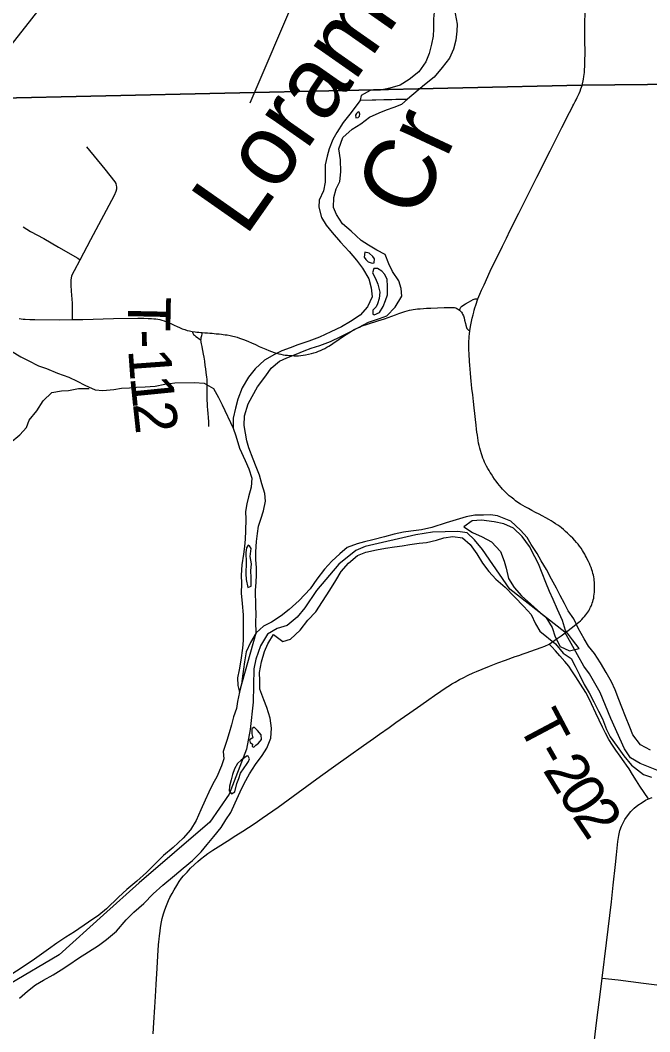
# Model space of a CAD drawing. Extents: x -87 to 2145, y -2128 to 440.
# Drawn here: x 233.05 to 255.22, y 178.57 to 214.23 of the extents above; entities that cross this region are included whole.
import ezdxf

# ---------------------------------------------------------------- set-up
doc = ezdxf.new("R2010")
doc.units = 0
for name, color, linetype in [('GM_X_County_Road', 7, 'Continuous'), ('GM_X_Major_River', 7, 'Continuous'), ('GM_X_Minor_River', 7, 'Continuous'), ('GM_X_Minor_River_Text', 7, 'Continuous'), ('GM_X_Rail_Line', 7, 'Continuous'), ('GM_X_Township', 7, 'Continuous'), ('GM_X_Township_Road', 7, 'Continuous'), ('GM_X_Township_Road_Text', 7, 'Continuous'), ('GM_X_Township_Text', 7, 'Continuous'), ('SH_Cut_Line', 7, 'Continuous')]:
    doc.layers.add(name, color=color, linetype=linetype)

msp = doc.modelspace()

# ---------------------------------------------------------------- linework, layer by layer
at = {"layer": 'GM_X_County_Road'}
for points in [[(252.835, 211.926), (252.888, 212.148), (252.904, 212.241), (252.919, 212.388), (252.933, 212.701), (252.941, 213.161), (252.939, 213.457), (252.938, 214.064), (252.942, 214.557), (252.934, 215.378), (252.939, 216.133), (252.944, 217.413), (252.943, 217.791), (252.941, 219.328), (252.951, 219.98), (252.961, 220.715), (252.97, 221.202), (252.992, 221.825), (253.006, 222.979)], [(249.169, 204.406), (249.2, 204.487), (249.236, 204.575), (249.297, 204.714), (249.382, 204.904), (249.604, 205.379), (250.034, 206.262), (250.171, 206.543), (250.306, 206.823), (250.608, 207.424), (250.896, 207.995), (251.248, 208.699), (251.71, 209.619), (252.124, 210.443), (252.396, 210.975), (252.475, 211.129), (252.515, 211.208), (252.548, 211.273), (252.595, 211.362), (252.628, 211.427), (252.663, 211.501), (252.695, 211.569), (252.73, 211.648), (252.765, 211.731), (252.798, 211.812), (252.817, 211.869), (252.835, 211.926)], [(248.516, 204.01), (248.543, 204.068), (248.567, 204.109), (248.595, 204.137), (248.636, 204.17), (248.733, 204.227), (248.83, 204.285), (248.921, 204.339), (248.996, 204.385), (249.031, 204.4), (249.075, 204.408), (249.111, 204.408), (249.169, 204.406)], [(248.885, 203.281), (248.894, 203.347), (248.909, 203.436), (248.929, 203.546), (248.965, 203.721), (248.996, 203.838), (249.019, 203.935), (249.039, 204.009), (249.06, 204.085), (249.091, 204.185), (249.115, 204.257), (249.14, 204.332), (249.169, 204.406)], [(239.457, 203.218), (239.545, 203.211), (239.638, 203.205), (239.727, 203.199), (239.808, 203.192), (239.953, 203.178), (240.053, 203.17), (240.137, 203.159), (240.198, 203.153), (240.267, 203.144), (240.339, 203.133), (240.444, 203.112), (240.53, 203.094), (240.599, 203.077), (240.683, 203.052), (240.771, 203.024), (240.909, 202.976), (241.004, 202.939), (241.087, 202.906), (241.191, 202.861), (241.328, 202.798), (241.466, 202.733), (241.584, 202.678), (241.701, 202.628), (241.807, 202.587), (241.901, 202.553), (241.99, 202.52), (242.072, 202.494), (242.152, 202.472), (242.224, 202.455), (242.306, 202.438), (242.382, 202.424), (242.458, 202.416), (242.536, 202.409), (242.614, 202.405), (242.697, 202.401), (242.769, 202.401), (242.853, 202.403), (242.927, 202.409), (243.009, 202.42), (243.096, 202.433), (243.196, 202.453), (243.3, 202.479), (243.391, 202.505), (243.478, 202.533), (243.554, 202.561), (243.628, 202.589), (243.697, 202.618), (243.773, 202.655), (243.851, 202.698), (243.914, 202.737), (243.98, 202.78), (244.058, 202.833), (244.14, 202.889), (244.231, 202.95), (244.327, 203.017), (244.422, 203.082), (244.522, 203.149), (244.62, 203.212), (244.71, 203.267), (244.787, 203.31), (244.85, 203.345), (244.919, 203.379), (244.995, 203.414), (245.056, 203.44), (245.127, 203.468), (245.203, 203.494), (245.31, 203.529), (245.421, 203.562), (245.531, 203.594), (245.64, 203.627), (245.755, 203.664), (245.872, 203.703), (246.001, 203.749), (246.139, 203.8), (246.265, 203.848), (246.385, 203.892), (246.482, 203.924), (246.59, 203.959), (246.673, 203.983), (246.753, 204.002), (246.829, 204.02), (246.892, 204.03), (246.966, 204.041), (247.042, 204.05), (247.139, 204.059), (247.246, 204.067), (247.358, 204.074), (247.508, 204.08), (247.743, 204.089), (247.975, 204.098), (248.153, 204.104), (248.22, 204.106), (248.285, 204.104), (248.342, 204.097), (248.391, 204.087), (248.424, 204.072), (248.452, 204.056), (248.487, 204.033), (248.516, 204.01)], [(248.516, 204.01), (248.556, 203.976), (248.587, 203.941), (248.615, 203.9), (248.63, 203.87), (248.654, 203.811), (248.678, 203.733), (248.7, 203.655), (248.73, 203.542), (248.745, 203.479), (248.767, 203.397), (248.782, 203.358), (248.797, 203.336), (248.819, 203.316), (248.847, 203.301), (248.885, 203.281)], [(233.011, 203.712), (233.077, 203.702), (233.149, 203.695), (233.222, 203.69), (233.38, 203.684), (233.565, 203.68), (234.412, 203.669), (234.885, 203.678)], [(234.885, 203.678), (235.248, 203.684), (236.331, 203.717), (237.184, 203.721), (237.397, 203.721), (237.55, 203.719), (237.668, 203.715), (237.75, 203.708), (237.826, 203.7), (237.893, 203.689), (237.963, 203.673), (238.032, 203.656), (238.11, 203.632), (238.193, 203.602), (238.288, 203.561), (238.373, 203.522), (238.464, 203.48), (238.568, 203.432), (238.657, 203.393), (238.753, 203.354), (238.842, 203.322), (238.926, 203.294), (239.007, 203.274), (239.101, 203.254)], [(239.101, 203.254), (239.203, 203.241), (239.267, 203.235), (239.341, 203.228), (239.404, 203.222), (239.457, 203.218)], [(252.238, 192.638), (252.346, 192.72), (252.559, 192.881), (252.633, 192.937), (252.681, 192.976), (252.723, 193.012), (252.778, 193.063), (252.826, 193.109), (252.874, 193.159), (252.926, 193.215), (252.965, 193.263), (253.006, 193.315), (253.041, 193.362), (253.073, 193.415), (253.095, 193.454), (253.112, 193.488), (253.134, 193.534), (253.156, 193.579), (253.177, 193.629), (253.197, 193.684), (253.212, 193.736), (253.23, 193.796), (253.245, 193.859), (253.255, 193.922), (253.264, 193.996), (253.273, 194.07), (253.277, 194.137), (253.277, 194.22), (253.275, 194.3), (253.273, 194.356), (253.269, 194.424), (253.264, 194.48), (253.258, 194.543), (253.247, 194.608), (253.234, 194.671), (253.221, 194.728), (253.203, 194.793), (253.182, 194.86), (253.156, 194.934), (253.123, 195.012), (253.093, 195.083), (253.06, 195.153), (253.021, 195.229), (252.988, 195.287), (252.958, 195.344), (252.928, 195.402), (252.887, 195.477), (252.848, 195.539), (252.8, 195.613), (252.748, 195.687), (252.693, 195.761), (252.641, 195.823), (252.584, 195.891), (252.509, 195.967), (252.433, 196.044), (252.325, 196.147), (252.251, 196.211), (252.177, 196.275), (252.108, 196.331), (252.049, 196.377), (251.979, 196.427), (251.901, 196.479), (251.813, 196.535), (251.743, 196.579), (251.665, 196.624), (251.557, 196.685), (251.431, 196.754), (251.32, 196.813), (251.196, 196.88), (251.07, 196.95), (250.953, 197.013), (250.837, 197.076), (250.751, 197.123), (250.667, 197.173), (250.571, 197.234), (250.493, 197.29), (250.427, 197.342), (250.339, 197.413), (250.272, 197.468), (250.191, 197.54), (250.113, 197.618), (250.039, 197.694), (249.983, 197.757), (249.929, 197.822), (249.872, 197.896), (249.812, 197.981), (249.757, 198.056), (249.697, 198.143), (249.644, 198.222), (249.601, 198.291), (249.56, 198.356), (249.521, 198.421), (249.473, 198.508), (249.436, 198.579), (249.404, 198.649), (249.371, 198.723), (249.343, 198.792), (249.312, 198.87), (249.289, 198.942), (249.254, 199.057), (249.23, 199.144), (249.208, 199.235), (249.192, 199.316), (249.176, 199.419), (249.163, 199.511), (249.148, 199.606), (249.134, 199.71), (249.121, 199.81), (249.106, 199.953), (249.082, 200.159), (249.058, 200.366), (249.035, 200.563), (249.009, 200.784), (248.983, 201.019), (248.959, 201.242), (248.943, 201.383), (248.931, 201.509), (248.917, 201.633), (248.904, 201.79), (248.894, 201.928), (248.883, 202.073), (248.873, 202.198), (248.868, 202.288), (248.861, 202.373), (248.855, 202.488), (248.849, 202.59), (248.848, 202.662), (248.846, 202.74), (248.848, 202.834), (248.85, 202.922), (248.855, 203.002), (248.862, 203.078), (248.872, 203.174), (248.885, 203.281)], [(251.672, 192.234), (251.96, 192.431), (252.097, 192.531), (252.238, 192.638)], [(237.731, 178.495), (237.755, 178.903), (237.788, 179.439), (237.809, 179.818), (237.834, 180.239), (237.869, 180.812), (237.898, 181.251), (237.92, 181.639), (237.926, 181.74), (237.934, 181.832), (237.949, 181.95), (237.969, 182.123), (237.986, 182.245), (238.021, 182.447), (238.05, 182.57), (238.097, 182.735), (238.142, 182.873), (238.198, 183.018), (238.274, 183.204), (238.32, 183.303), (238.394, 183.443), (238.468, 183.579), (238.557, 183.732), (238.648, 183.87), (238.732, 183.984), (238.8, 184.064), (238.922, 184.201), (239.047, 184.338), (239.179, 184.468), (239.305, 184.579), (239.4, 184.66), (239.55, 184.777), (239.658, 184.858), (239.825, 184.971), (240.014, 185.091), (240.34, 185.291), (240.643, 185.486), (240.886, 185.643), (241.092, 185.773), (241.323, 185.928), (241.571, 186.097), (241.946, 186.356), (242.127, 186.488), (242.478, 186.746), (242.837, 187.011), (243.619, 187.579), (244.165, 187.97), (244.61, 188.289), (245.135, 188.662), (245.484, 188.909), (245.704, 189.064), (246.044, 189.303), (246.278, 189.468), (246.58, 189.681), (246.769, 189.814), (247.158, 190.088), (247.434, 190.281), (247.64, 190.428), (247.856, 190.578), (248.05, 190.71), (248.163, 190.78), (248.254, 190.834), (248.365, 190.898), (248.52, 190.984), (248.644, 191.052), (248.829, 191.147), (249, 191.226), (249.112, 191.275), (249.312, 191.358), (249.576, 191.463), (249.868, 191.572), (250.138, 191.673), (250.476, 191.795), (250.604, 191.839), (250.761, 191.895), (250.9, 191.944), (251.002, 191.98), (251.227, 192.054), (251.396, 192.114), (251.528, 192.168), (251.672, 192.234)]]:
    msp.add_lwpolyline(points, dxfattribs=at)
at = {"layer": 'GM_X_Major_River'}
msp.add_line((245.055, 211.57), (245.024, 211.409), dxfattribs=at)
for points in [[(248.049, 216.49), (248.118, 216.186), (248.196, 215.821), (248.256, 215.558), (248.324, 215.193), (248.371, 214.819), (248.368, 214.468), (248.435, 214.093), (248.427, 213.842), (248.395, 213.522), (248.304, 213.203), (248.172, 212.886), (247.91, 212.564), (247.627, 212.222), (247.286, 211.953), (246.692, 211.451)], [(247.641, 214.624), (247.599, 214.274), (247.607, 213.922), (247.587, 213.661), (247.537, 213.381), (247.455, 213.053), (247.335, 212.765), (247.082, 212.412), (246.751, 212.133), (246.423, 211.943), (246.068, 211.835), (245.734, 211.767), (245.372, 211.75), (245.055, 211.57)], [(245.024, 211.409), (246.692, 211.451)], [(253.871, 190.906), (253.684, 191.239), (253.487, 191.582), (253.27, 191.906), (253.062, 192.159), (252.914, 192.421), (252.698, 192.794), (252.541, 193.127), (252.344, 193.41), (252.216, 193.672), (252.059, 193.955), (251.931, 194.207), (251.754, 194.52), (251.587, 194.863), (251.4, 195.176), (251.252, 195.429), (251.045, 195.742), (250.898, 195.994), (250.67, 196.248), (250.332, 196.573), (249.863, 196.758), (249.612, 196.791), (249.361, 196.784), (249.06, 196.777), (248.758, 196.72), (248.396, 196.614), (248.044, 196.517), (247.55, 196.352), (247.178, 196.266), (246.806, 196.22), (246.545, 196.182), (246.213, 196.116), (245.881, 196.019), (245.469, 195.913), (245.177, 195.836), (244.915, 195.769), (244.563, 195.642), (244.299, 195.424), (244.026, 195.166), (243.762, 194.878), (243.497, 194.53), (243.262, 194.181), (242.866, 193.774), (242.522, 193.457), (242.238, 193.229), (241.895, 193.012), (241.612, 192.865), (241.359, 192.637)], [(249.74, 196.545), (249.289, 196.601), (248.968, 196.586), (248.674, 196.37), (248.982, 196.166), (249.321, 196.021), (249.65, 195.837), (249.966, 195.502), (250.091, 195.161), (250.158, 194.91), (250.243, 194.549), (250.439, 194.236), (250.706, 193.943), (251.033, 193.649), (251.369, 193.344), (251.558, 193.182)], [(251.558, 193.182), (251.783, 192.819), (251.889, 192.488), (252.065, 192.156), (252.393, 192.002), (252.735, 192.077), (252.499, 192.39), (252.253, 192.713), (252.148, 193.064), (251.973, 193.456), (251.817, 193.808), (251.691, 194.09), (251.555, 194.411), (251.429, 194.743), (251.304, 195.064), (251.177, 195.316), (250.981, 195.679), (250.726, 196.032), (250.419, 196.326), (250.08, 196.471), (249.74, 196.545)], [(233.017, 179.756), (233.301, 180.003), (233.584, 180.221), (233.867, 180.388), (234.21, 180.584), (234.493, 180.751), (234.756, 180.929), (235.1, 181.165), (235.807, 181.618), (236.09, 181.826), (236.435, 182.123), (236.78, 182.52), (237.044, 182.787), (237.399, 183.094), (237.724, 183.431), (238.068, 183.738), (238.474, 184.084), (238.787, 184.341), (239.112, 184.609), (239.416, 184.916), (239.63, 185.174), (239.864, 185.452), (240.118, 185.77), (240.291, 186.039), (240.465, 186.298), (240.619, 186.647), (240.794, 187.026), (240.928, 187.326), (241.122, 187.664), (241.337, 187.993), (241.571, 188.311), (241.735, 188.57), (241.869, 188.92), (241.893, 189.271), (241.847, 189.632), (241.73, 190.005), (241.623, 190.267), (241.487, 190.649), (241.48, 190.94), (241.473, 191.241), (241.548, 191.612), (241.652, 191.972), (241.766, 192.241), (241.97, 192.57), (242.298, 192.326), (242.56, 192.413), (242.905, 192.73), (243.18, 193.078), (243.464, 193.376), (243.689, 193.735), (243.954, 194.134), (244.158, 194.482), (244.352, 194.791), (244.607, 195.09), (244.921, 195.357), (245.223, 195.474), (245.595, 195.561), (245.917, 195.617), (246.228, 195.664), (246.5, 195.701), (246.771, 195.748), (247.103, 195.795), (247.354, 195.822), (247.706, 195.899), (247.968, 195.986), (248.279, 196.033), (248.62, 195.979), (248.898, 195.745), (249.125, 195.421), (249.332, 195.088), (249.55, 194.795), (249.798, 194.531), (250.126, 194.247), (250.79, 193.567), (251.048, 193.284), (251.192, 192.947), (251.346, 192.688), (251.895, 192.248), (252.174, 191.923), (252.455, 191.734), (252.593, 191.461), (252.74, 191.149), (252.906, 190.816), (253.084, 190.514), (253.251, 190.201), (253.418, 189.878), (253.555, 189.606)], [(241.359, 192.637), (241.154, 192.298), (241, 191.969), (240.946, 191.608), (240.913, 191.358), (240.87, 191.108), (240.837, 190.827), (240.771, 190.537)], [(255.248, 188.495), (254.889, 188.69), (254.622, 189.033), (254.515, 189.305), (254.369, 189.688), (254.242, 190.01), (254.134, 190.282), (253.998, 190.624), (253.871, 190.906)], [(240.771, 190.537), (240.699, 190.217), (240.667, 189.966), (240.553, 189.677), (240.49, 189.386), (240.406, 189.106), (240.323, 188.837), (240.198, 188.457), (240.215, 188.196), (240.132, 187.946), (239.967, 187.557), (239.834, 187.308), (239.69, 187.018), (239.557, 186.739), (239.413, 186.4), (239.248, 186.021), (239.043, 185.692), (238.789, 185.394), (238.434, 185.067), (238.09, 184.78), (237.776, 184.473), (237.491, 184.186), (237.157, 183.879), (236.802, 183.582), (236.508, 183.314), (236.082, 182.908), (235.809, 182.681), (235.445, 182.434), (234.96, 182.099), (234.647, 181.912), (234.333, 181.695), (234.04, 181.488), (233.544, 181.133), (233.049, 180.788), (232.786, 180.621)], [(253.555, 189.606), (253.691, 189.224), (253.829, 188.971), (254.076, 188.628), (254.313, 188.295), (254.58, 187.971), (254.998, 187.636), (255.278, 187.543)], [(241.236, 188.938), (241.124, 188.86), (241.143, 188.77), (241.233, 188.709), (241.211, 188.629), (241.271, 188.608), (241.342, 188.677), (241.444, 188.746), (241.546, 188.874), (241.528, 189.034), (241.4, 189.196)], [(241.4, 189.196), (241.291, 189.307), (241.2, 189.249), (241.198, 189.069), (241.236, 188.938)], [(241.039, 188.297), (240.826, 188.15), (240.694, 188.032), (240.591, 187.844), (240.528, 187.635), (240.476, 187.456), (240.412, 187.227), (240.41, 187.067), (240.488, 186.956), (240.61, 187.024), (240.674, 187.323), (240.747, 187.502)], [(240.747, 187.502), (240.81, 187.691), (240.933, 187.879), (241.015, 187.988), (241.086, 188.097), (241.118, 188.196), (241.079, 188.287), (241.039, 188.297)]]:
    msp.add_lwpolyline(points, dxfattribs=at)
at = {"layer": 'GM_X_Minor_River'}
for p, q in [((246.69, 211.449), (245.02, 211.404)), ((240.773, 190.547), (241.359, 192.637))]:
    msp.add_line(p, q, dxfattribs=at)
for points in [[(241.142, 211.311), (244.392, 218.934), (244.521, 219.161), (244.76, 219.403), (244.956, 219.547), (245.688, 219.876)], [(241.359, 192.637), (241.343, 193.019), (241.356, 193.279), (241.349, 193.57), (241.335, 194.133), (241.358, 194.403), (241.371, 194.684), (241.364, 194.935), (241.347, 195.206), (241.35, 195.487), (241.374, 195.858), (241.398, 196.139), (241.441, 196.39), (241.524, 196.64), (241.617, 196.94), (241.681, 197.28), (241.664, 197.541), (241.557, 197.884), (241.471, 198.186), (241.354, 198.489), (241.246, 198.761), (241.1, 199.154), (241.033, 199.406), (240.975, 199.678), (240.928, 199.939), (240.942, 200.281), (241.077, 200.701), (241.22, 200.96), (241.405, 201.31), (241.7, 201.688), (241.884, 201.967), (242.177, 202.205), (242.44, 202.332), (242.762, 202.459), (243.044, 202.577), (243.296, 202.664), (243.598, 202.761), (243.971, 202.898), (244.344, 203.074), (244.718, 203.271), (244.99, 203.409), (245.313, 203.586), (245.696, 203.712), (245.958, 203.81), (246.252, 204.108), (246.487, 204.507), (246.46, 204.768), (246.383, 205.04), (246.156, 205.374), (246.028, 205.637), (245.901, 205.97), (245.612, 206.124), (245.313, 206.298), (245.054, 206.462), (244.706, 206.787), (244.398, 207.052), (244.191, 207.376), (244.084, 207.628), (244.098, 207.98), (244.171, 208.28), (244.304, 208.54), (244.338, 208.881), (244.323, 209.303), (244.267, 209.696), (244.412, 210.096), (244.736, 210.384), (245.039, 210.571), (245.353, 210.809), (245.686, 210.966), (245.948, 211.074), (246.22, 211.161), (246.482, 211.269), (246.69, 211.449)], [(245.02, 211.404), (244.652, 210.918), (244.418, 210.619), (244.193, 210.27), (244.06, 210.02), (243.926, 209.69), (243.863, 209.439), (243.789, 209.128), (243.786, 208.867), (243.792, 208.515), (243.729, 208.215), (243.575, 207.885), (243.562, 207.634), (243.658, 207.271), (243.826, 207.008), (244.034, 206.744), (244.331, 206.409), (244.638, 206.075), (244.896, 205.77), (245.103, 205.487), (245.32, 205.112), (245.407, 204.8), (245.443, 204.478), (245.279, 204.129), (245.025, 203.83), (244.681, 203.603), (244.368, 203.426), (243.985, 203.239), (243.591, 203.053), (243.209, 202.916), (242.826, 202.79), (242.554, 202.683), (242.262, 202.575), (241.999, 202.448), (241.646, 202.241), (241.322, 201.943), (241.088, 201.645), (240.863, 201.266), (240.708, 200.876), (240.634, 200.555), (240.55, 200.205), (240.546, 199.843), (240.643, 199.581), (240.769, 199.138), (240.965, 198.714), (241.102, 198.411), (241.199, 198.089), (241.175, 197.768), (241.091, 197.427), (241.028, 197.177), (240.985, 196.907), (240.992, 196.636), (240.977, 196.224), (240.974, 195.933), (240.951, 195.682), (240.908, 195.412), (240.854, 195.031), (240.829, 194.67), (240.836, 194.369), (240.832, 194.038), (240.858, 193.666), (240.894, 193.264), (240.901, 193.003), (240.894, 192.361), (240.871, 192.091), (240.816, 191.67), (240.752, 191.33), (240.699, 191.049), (240.706, 190.778), (240.773, 190.547)], [(244.954, 210.995), (244.893, 210.946), (244.851, 210.876), (244.87, 210.786), (244.95, 210.794)], [(244.95, 210.794), (245.001, 210.844), (245.012, 210.913), (244.983, 210.984), (244.954, 210.995)], [(245.19, 206.048), (245.157, 205.879), (245.216, 205.798), (245.304, 205.706), (245.444, 205.664)], [(245.444, 205.664), (245.514, 205.672), (245.527, 205.812), (245.468, 205.903), (245.34, 206.016), (245.19, 206.048)], [(245.625, 205.48), (245.505, 205.472), (245.452, 205.323), (245.559, 205.121), (245.646, 204.929), (245.711, 204.638), (245.687, 204.418)], [(245.687, 204.418), (245.634, 204.229), (245.582, 204.13), (245.469, 204.002), (245.467, 203.872), (245.517, 203.841), (245.699, 203.928), (245.833, 204.136), (245.907, 204.354), (245.98, 204.543), (245.985, 204.853), (245.969, 205.094), (245.892, 205.265), (245.784, 205.387), (245.625, 205.48)], [(232.74, 202.563), (233.069, 202.359), (233.328, 202.235), (233.687, 202.05), (233.967, 201.947), (234.357, 201.792), (234.756, 201.646), (235.056, 201.502), (235.325, 201.369), (235.685, 201.194), (235.955, 201.171), (236.337, 201.216), (236.618, 201.253), (236.889, 201.27), (237.14, 201.288), (237.442, 201.304), (237.793, 201.33), (238.145, 201.397), (238.497, 201.443), (239.179, 201.455), (239.53, 201.431), (239.859, 201.247), (240.026, 200.924), (240.164, 200.671), (240.546, 199.843)], [(229.47, 196.467), (229.634, 196.645), (229.878, 196.953), (230.201, 197.16), (230.504, 197.287), (230.807, 197.484), (231.141, 197.752), (231.394, 197.97), (231.738, 198.197), (232.001, 198.334), (232.255, 198.622), (232.499, 198.981), (232.694, 199.33), (233.028, 199.617), (233.262, 199.876), (233.365, 200.126), (233.63, 200.464), (233.854, 200.813), (234.158, 201.101), (234.5, 201.167), (234.751, 201.174), (235.093, 201.251), (235.474, 201.246)], [(241.071, 195.726), (241.019, 195.626), (240.996, 195.467), (241.01, 195.117), (240.993, 194.717), (241, 194.517), (241.065, 194.236), (241.177, 194.284), (241.182, 194.584), (241.166, 194.814)], [(241.166, 194.814), (241.19, 195.064), (241.144, 195.324), (241.179, 195.604), (241.121, 195.695), (241.071, 195.726)]]:
    msp.add_lwpolyline(points, dxfattribs=at)
at = {"layer": 'GM_X_Rail_Line'}
msp.add_lwpolyline([(231.215, 211.437), (234.568, 215.709)], dxfattribs=at)
at = {"layer": 'GM_X_Township'}
for points in [[(274.06, 214.372), (273.842, 213.644), (273.669, 212.761), (273.672, 212.146), (252.829, 211.94), (231.858, 211.465)], [(231.858, 211.465), (252.829, 211.94), (273.672, 212.146)], [(255.53, 187.767), (254.881, 188.024), (254.542, 188.228), (254.335, 188.551), (253.855, 189.619), (253.474, 190.535), (253.1, 191.191), (252.893, 191.454), (252.232, 192.652), (250.294, 194.168), (249.327, 195.566), (249.05, 195.91), (248.791, 196.154), (248.461, 196.208), (247.568, 196.177), (246.985, 196.083), (245.194, 195.681), (244.862, 195.534), (244.264, 195.059), (243.481, 194.125), (243.073, 193.517), (242.799, 193.189), (242.444, 192.892), (242.092, 192.785), (241.758, 192.588), (241.511, 192.173), (241.347, 191.71), (241.273, 191.36), (241.25, 190.196), (241.149, 189.225), (241.021, 188.534), (240.411, 186.946), (239.72, 185.965), (237.234, 183.82), (235.978, 182.69), (234.412, 181.284), (232.67, 180.246)]]:
    msp.add_lwpolyline(points, dxfattribs=at)
at = {"layer": 'GM_X_Township_Road'}
for points in [[(234.885, 203.678), (234.884, 203.729), (234.882, 203.953), (234.887, 204.082), (234.89, 204.257), (234.856, 204.672), (234.841, 204.888), (234.838, 205.066), (234.861, 205.213), (234.892, 205.282), (234.959, 205.408), (235.161, 205.787), (235.538, 206.495), (236.37, 208.057), (236.427, 208.208), (236.443, 208.288), (236.445, 208.352), (236.438, 208.404), (236.422, 208.468), (236.392, 208.534), (236.041, 208.983), (235.396, 209.771)], [(233.152, 206.947), (233.408, 206.785), (233.876, 206.529), (234.388, 206.229), (235.076, 205.835), (235.161, 205.787)], [(239.101, 203.254), (239.11, 203.228), (239.127, 203.193), (239.154, 203.152), (239.186, 203.121), (239.233, 203.082), (239.288, 203.041), (239.348, 202.993), (239.413, 202.943)], [(239.413, 202.943), (239.415, 202.998), (239.421, 203.044), (239.439, 203.115), (239.449, 203.165), (239.457, 203.218)], [(239.69, 199.912), (239.684, 200.075), (239.673, 200.22), (239.66, 200.37), (239.651, 200.5), (239.645, 200.611), (239.638, 200.713), (239.634, 200.819), (239.634, 200.932), (239.634, 201.06), (239.634, 201.147), (239.636, 201.243), (239.634, 201.366), (239.63, 201.498), (239.625, 201.572), (239.619, 201.642), (239.608, 201.726), (239.597, 201.815), (239.582, 201.935), (239.564, 202.061), (239.543, 202.212), (239.521, 202.349), (239.502, 202.453), (239.478, 202.584), (239.465, 202.649), (239.449, 202.733), (239.432, 202.825), (239.421, 202.881), (239.415, 202.918), (239.413, 202.943)], [(255.173, 186.783), (254.87, 187.234), (254.75, 187.414), (254.612, 187.638), (254.494, 187.838), (254.406, 187.972), (254.32, 188.091), (254.176, 188.287), (254.025, 188.5), (253.905, 188.671), (253.78, 188.876), (253.667, 189.097), (253.559, 189.305), (253.321, 189.804), (253.163, 190.135), (253.07, 190.328), (252.964, 190.53), (252.783, 190.826), (252.615, 191.078), (252.473, 191.3), (252.365, 191.454), (252.234, 191.622), (252.052, 191.827), (251.9, 192), (251.767, 192.135), (251.672, 192.234)], [(253.549, 180.463), (253.701, 181.702), (253.873, 183.149), (253.936, 183.737), (254.011, 184.473), (254.045, 184.812), (254.098, 185.282), (254.127, 185.485), (254.168, 185.662), (254.231, 185.822), (254.273, 185.91), (254.348, 186.052), (254.466, 186.227), (254.558, 186.338), (254.675, 186.45), (254.805, 186.555), (254.948, 186.657), (255.074, 186.732), (255.173, 186.783)], [(255.173, 186.783), (255.31, 186.829)], [(253.192, 177.541), (253.205, 177.637), (253.243, 177.988), (253.321, 178.693), (253.37, 179.079), (253.473, 179.889), (253.549, 180.463)], [(253.549, 180.463), (254.103, 180.397), (255.003, 180.29), (255.471, 180.231), (255.754, 180.201)]]:
    msp.add_lwpolyline(points, dxfattribs=at)
at = {"layer": 'GM_X_Township_Text'}
msp.add_lwpolyline([(255.53, 187.767), (254.881, 188.024), (254.542, 188.228), (254.335, 188.551), (253.855, 189.619), (253.474, 190.535), (253.1, 191.191), (252.893, 191.454), (252.232, 192.652), (250.294, 194.168), (249.327, 195.566), (249.05, 195.91), (248.791, 196.154), (248.461, 196.208), (247.568, 196.177), (246.985, 196.083), (245.194, 195.681), (244.862, 195.534), (244.264, 195.059), (243.481, 194.125), (243.073, 193.517), (242.799, 193.189), (242.444, 192.892), (242.092, 192.785), (241.758, 192.588), (241.511, 192.173), (241.347, 191.71), (241.273, 191.36), (241.25, 190.196), (241.149, 189.225), (241.021, 188.534), (240.411, 186.946), (239.72, 185.965), (237.234, 183.82), (235.978, 182.69), (234.412, 181.284), (232.67, 180.246)], dxfattribs=at)
at = {"layer": 'SH_Cut_Line'}
msp.add_lwpolyline([(281.801, 203.34), (281.561, 203.363), (272.989, 203.823), (273.334, 207.386), (273.049, 208.689), (273.672, 212.146), (252.829, 211.94), (231.858, 211.465)], dxfattribs=at)

# ---------------------------------------------------------------- texts
at = {"layer": 'GM_X_Minor_River_Text'}
for s, height, rotation, p in [('Loramie', 2.4973, 54.9691, (240.984, 206.567)), ('Cr', 2.4963, 64.971, (247.031, 207.135))]:
    msp.add_text(s, height=height, rotation=rotation, dxfattribs=at).set_placement(p)
at = {"layer": 'GM_X_Township_Road_Text'}
for s, rotation, p in [('T', 268.83, (236.855, 204.501)), ('-', 271.1666, (236.832, 203.313)), ('1', 274.1558, (236.849, 202.612)), ('1', 275.6939, (236.919, 201.646)), ('2', 276.2136, (237.013, 200.712)), ('T', 297.9394, (250.551, 189.417)), ('-', 299.6062, (251.1, 188.384)), ('2', 301.5111, (251.432, 187.802)), ('0', 303.392, (251.943, 186.969)), ('2', 304.1222, (252.464, 186.18))]:
    msp.add_text(s, height=1.5, rotation=rotation, dxfattribs=at).set_placement(p)

doc.saveas('drawing.dxf')
